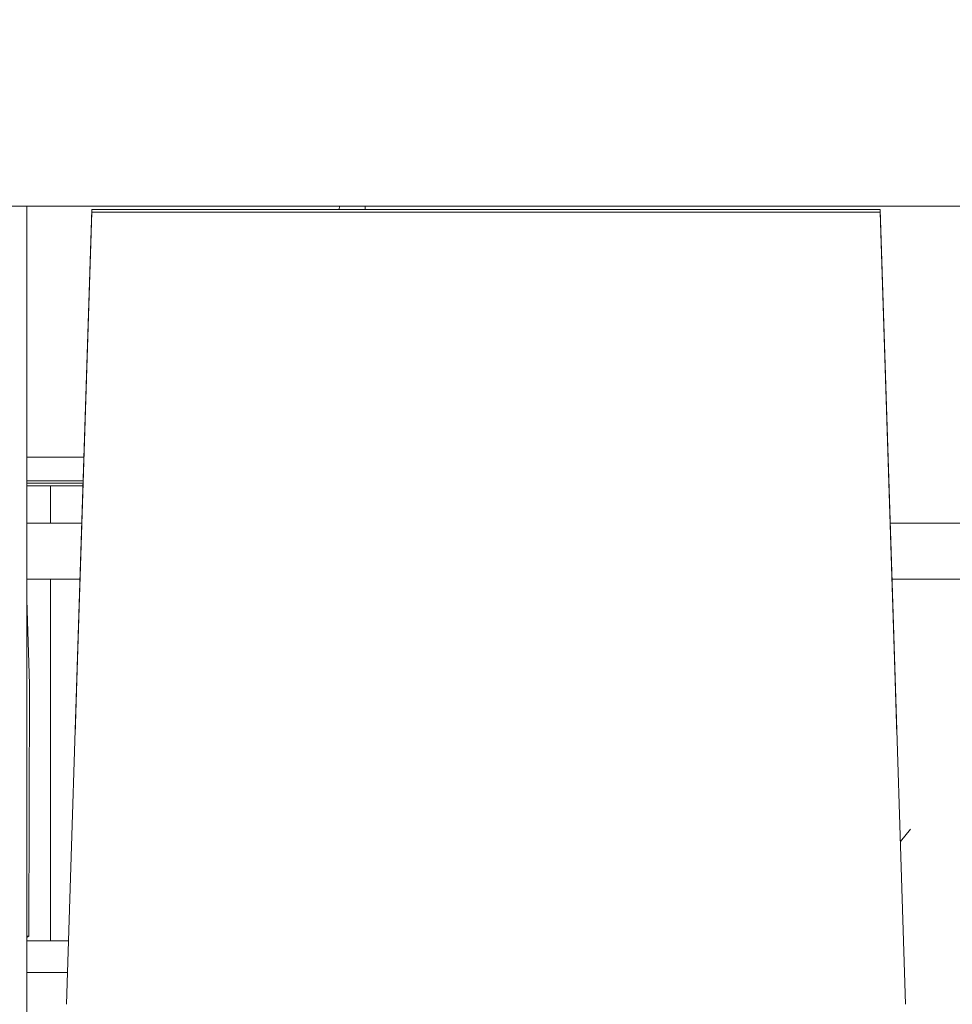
# Model space of a CAD drawing. Header units: millimetres. Extents: x -30280 to 309309, y -17460 to 4378.
# Tile 553 of 656: x 150929 to 151429, y -14450 to -13922. Entities that reach past the tile are written whole.
import ezdxf

# ---------------------------------------------------------------- set-up
doc = ezdxf.new("R2010")
doc.units = ezdxf.units.MM
doc.header["$MEASUREMENT"] = 0
doc.linetypes.add('Wipeout_Contour', pattern=[1000, 0, -1000])
doc.layers.add('P1_PLANTA PRIMERA_4_12_FAÇ_Façana', color=7, linetype='Continuous')
doc.layers.add('P1_PLANTA PRIMERA_4_Nuevo_09_EI_Mobiliari general', color=7, linetype='Continuous')
doc.layers.add('P1_PLANTA PRIMERA_4_12_FAÇ_Façana_Pluma_Nº__1', color=7, linetype='Continuous', lineweight=5)
doc.layers.add('P1_PLANTA PRIMERA_4_Nuevo_09_EI_Mobiliari general_Pluma_Nº__1', color=7, linetype='Continuous', lineweight=5)
doc.layers.add('P1_PLANTA PRIMERA_4_12_FAÇ_Façana_Pluma_Nº__3', color=7, linetype='Continuous', lineweight=5, true_color=0xa4a4a4)
doc.layers.add('P1_PLANTA PRIMERA_4_Nuevo_08_E_Envans secs_Pluma_Nº__3', color=7, linetype='Continuous', lineweight=5, true_color=0xa4a4a4)

msp = doc.modelspace()

# ---------------------------------------------------------------- wipeouts: each hides what was drawn before it
at = {"color": 254, "linetype": 'Wipeout_Contour', "lineweight": 0, "ltscale": 607905.059473}
msp.add_wipeout([(151882.62, -13922.05), (150782.62, -13922.05), (150782.62, -14022.05), (151882.62, -14022.05)], dxfattribs=at).dxf.layer = 'P1_PLANTA PRIMERA_4_12_FAÇ_Façana'

# ---------------------------------------------------------------- next in the draw order: wipeouts: each hides what was drawn before it
at = {"color": 254, "linetype": 'Wipeout_Contour', "lineweight": 0, "ltscale": 911820.761808}
msp.add_wipeout([(150782.62, -13897.05), (150782.62, -13922.05), (151882.62, -13922.05), (151882.62, -13897.05), (151857.62, -13897.05), (150807.62, -13897.05)], dxfattribs=at).dxf.layer = 'P1_PLANTA PRIMERA_4_12_FAÇ_Façana'
at = {"color": 254, "linetype": 'Wipeout_Contour', "lineweight": 0, "ltscale": 4556497.205425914}
msp.add_wipeout([(151882.62, -14022.05), (150782.62, -14022.05), (150782.62, -14023.89), (150890.29, -14023.89), (150903.86, -14450), (150903.93, -14505.56), (150882.33, -14505.56), (150886.26, -14527.86), (150886.9, -14530.19), (150928.93, -14764.93), (150970.96, -14530.19), (150971.59, -14527.86), (150975.53, -14505.56), (150953.93, -14505.56), (150953.93, -14450), (150967.57, -14023.89), (151390.29, -14023.89), (151403.86, -14450), (151403.93, -14505.56), (151382.33, -14505.56), (151386.26, -14527.86), (151386.9, -14530.19), (151428.93, -14764.93), (151470.96, -14530.19), (151471.59, -14527.86), (151475.53, -14505.56), (151453.93, -14505.56), (151453.93, -14450), (151467.57, -14023.89), (151882.62, -14023.89)], dxfattribs=at).dxf.layer = 'P1_PLANTA PRIMERA_4_12_FAÇ_Façana'

# ---------------------------------------------------------------- next in the draw order: linework, layer by layer
at = {"layer": 'P1_PLANTA PRIMERA_4_12_FAÇ_Façana_Pluma_Nº__3', "color": 253, "linetype": 'Continuous', "lineweight": 5, "true_color": 0xa4a4a4}
msp.add_line((150932.8, -14022.05), (150932.8, -14743.33), dxfattribs=at)
at = {"layer": 'P1_PLANTA PRIMERA_4_Nuevo_08_E_Envans secs_Pluma_Nº__3', "color": 253, "linetype": 'Continuous', "lineweight": 5, "true_color": 0xa4a4a4}
for p, q in [((150945.38, -14172.05), (150945.38, -14192.05)), ((150945.38, -14222.05), (150945.38, -14416.05))]:
    msp.add_line(p, q, dxfattribs=at)
at = {"layer": 'P1_PLANTA PRIMERA_4_Nuevo_09_EI_Mobiliari general_Pluma_Nº__1', "color": 7, "linetype": 'Continuous', "lineweight": 5}
for p, q in [((150932.8, -14233.05), (150934.22, -14278.36)), ((150934.22, -14278.36), (150933.82, -14413.43)), ((150933.82, -14413.43), (150932.8, -14414.22)), ((150932.8, -14413.43), (150933.82, -14413.43))]:
    msp.add_line(p, q, dxfattribs=at)

# ---------------------------------------------------------------- next in the draw order: wipeouts: each hides what was drawn before it
at = {"color": 254, "linetype": 'Wipeout_Contour', "lineweight": 0, "ltscale": 607312.198677}
msp.add_wipeout([(150967.57, -14025.19), (151390.29, -14025.19), (151390.29, -14023.89), (150967.57, -14023.89)], dxfattribs=at).dxf.layer = 'P1_PLANTA PRIMERA_4_Nuevo_09_EI_Mobiliari general'
at = {"color": 254, "linetype": 'Wipeout_Contour', "lineweight": 0, "ltscale": 911136.273464}
msp.add_wipeout([(150961.38, -14218.22), (150954, -14450), (151403.86, -14450), (151396.48, -14218.22), (151399.18, -14304.28), (150958.68, -14304.28)], dxfattribs=at).dxf.layer = 'P1_PLANTA PRIMERA_4_Nuevo_09_EI_Mobiliari general'

# ---------------------------------------------------------------- next in the draw order: linework, layer by layer
at = {"layer": 'P1_PLANTA PRIMERA_4_12_FAÇ_Façana_Pluma_Nº__1', "color": 7, "linetype": 'Continuous', "lineweight": 5}
msp.add_line((150782.62, -14022.05), (151882.62, -14022.05), dxfattribs=at)
at = {"layer": 'P1_PLANTA PRIMERA_4_Nuevo_08_E_Envans secs_Pluma_Nº__3', "color": 253, "linetype": 'Continuous', "lineweight": 5, "true_color": 0xa4a4a4}
msp.add_line((151401.08, -14362.69), (151406.45, -14356.09), dxfattribs=at)
at = {"layer": 'P1_PLANTA PRIMERA_4_Nuevo_09_EI_Mobiliari general_Pluma_Nº__1', "color": 7, "linetype": 'Continuous', "lineweight": 5}
for p, q in [((150932.8, -14416.05), (150955.08, -14416.05)), ((150932.8, -14432.94), (150954.54, -14432.94))]:
    msp.add_line(p, q, dxfattribs=at)

# ---------------------------------------------------------------- next in the draw order: wipeouts: each hides what was drawn before it
at = {"color": 254, "linetype": 'Wipeout_Contour', "lineweight": 0, "ltscale": 607364.510463}
msp.add_wipeout([(150958.68, -14304.28), (151399.18, -14304.28), (151390.29, -14025.19), (150967.57, -14025.19)], dxfattribs=at).dxf.layer = 'P1_PLANTA PRIMERA_4_Nuevo_09_EI_Mobiliari general'

# ---------------------------------------------------------------- next in the draw order: linework, layer by layer
at = {"layer": 'P1_PLANTA PRIMERA_4_Nuevo_09_EI_Mobiliari general_Pluma_Nº__1', "color": 7, "linetype": 'Continuous', "lineweight": 5}
for p, q in [((151100.23, -14023.89), (151100.33, -14022.05)), ((151114.08, -14023.89), (151114.18, -14022.05)), ((150958.68, -14304.28), (150967.57, -14025.19)), ((150961.38, -14218.22), (150967.57, -14023.89)), ((150967.57, -14023.89), (151390.29, -14023.89)), ((150967.57, -14025.19), (150967.57, -14023.89)), ((150967.57, -14025.19), (151390.29, -14025.19)), ((151390.29, -14023.89), (151396.48, -14218.22)), ((151390.29, -14025.19), (151390.29, -14023.89)), ((151390.29, -14025.19), (151399.18, -14304.28)), ((150932.8, -14156.59), (150963.34, -14156.59)), ((150932.8, -14169.26), (150962.94, -14169.26)), ((150932.8, -14170.63), (150962.89, -14170.63)), ((150932.8, -14172.05), (150962.85, -14172.05)), ((150932.8, -14192.05), (150962.21, -14192.05)), ((151395.65, -14192.05), (151462.21, -14192.05)), ((150932.8, -14222.05), (150961.26, -14222.05)), ((150954, -14450), (150961.38, -14218.22)), ((151396.48, -14218.22), (151403.86, -14450)), ((151396.6, -14222.05), (151461.26, -14222.05))]:
    msp.add_line(p, q, dxfattribs=at)

doc.saveas('drawing.dxf')
